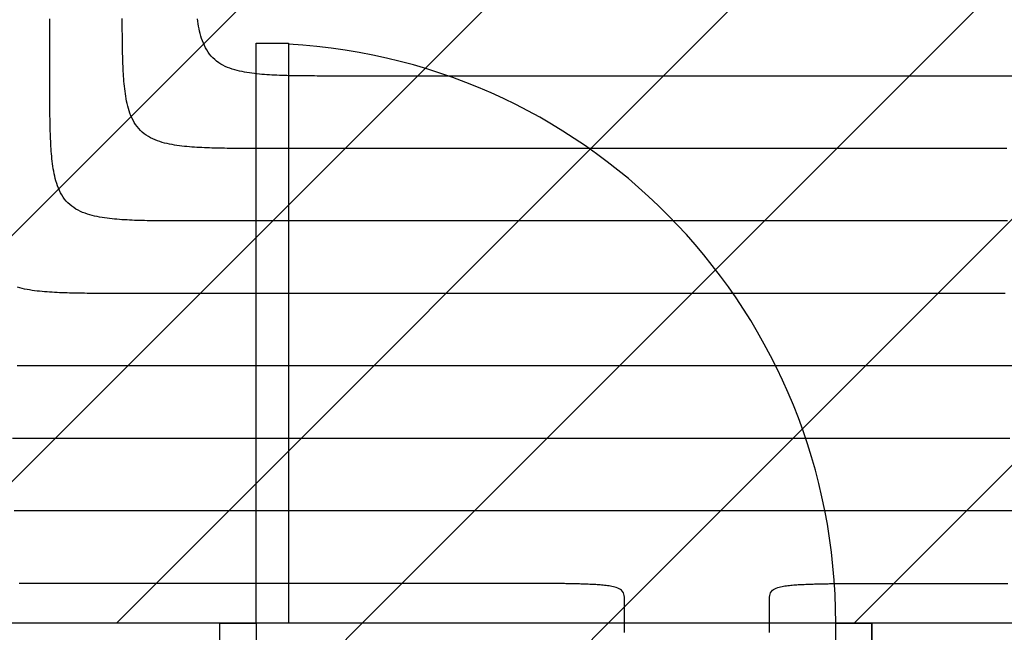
# Model space of a CAD drawing. Extents: x 997 to 109698, y 921 to 94021.
# Tile 300 of 656: x 8176 to 9535, y 39768 to 40614. Entities that reach past the tile are written whole.
import ezdxf

# ---------------------------------------------------------------- set-up
doc = ezdxf.new("R2010")
doc.units = 0
doc.header["$MEASUREMENT"] = 0
for name, color, linetype in [('12', 7, 'CONTINUOUS'), ('28', 7, 'CONTINUOUS'), ('40', 7, 'CONTINUOUS')]:
    doc.layers.add(name, color=color, linetype=linetype)

msp = doc.modelspace()

# ---------------------------------------------------------------- linework, layer by layer
at = {"layer": '12', "color": 5}
for points in [[(8217.843859, 40535.81834), (8217.843859, 40542.402956), (8217.84386, 40548.987571), (8217.843859, 40555.572188), (8217.84386, 40562.156803), (8217.843859, 40568.741417), (8217.84386, 40575.326033), (8217.843859, 40581.910648), (8217.843859, 40588.495265), (8217.84386, 40595.07988), (8217.84386, 40601.664494), (8217.843859, 40608.24911), (8217.843859, 40614.833725)], [(8617.843859, 40535.81834), (8614.381563, 40535.818219), (8610.919264, 40535.81811), (8607.456964, 40535.818395), (8603.994664, 40535.819453), (8600.532365, 40535.821669), (8597.070069, 40535.825419), (8593.607777, 40535.831088), (8590.145488, 40535.839058), (8586.683207, 40535.849707), (8583.220933, 40535.863418), (8579.758667, 40535.880572), (8576.296411, 40535.901551), (8572.834166, 40535.926735), (8569.371933, 40535.956506), (8565.909715, 40535.991275), (8562.447539, 40536.031855), (8558.985448, 40536.079335), (8555.523484, 40536.134816), (8552.061693, 40536.199393), (8548.600115, 40536.274164), (8545.138796, 40536.360229), (8541.677778, 40536.458686), (8538.217104, 40536.57063), (8534.756819, 40536.69716), (8531.296965, 40536.839373), (8527.837585, 40536.99837), (8524.378774, 40537.175468), (8520.920923, 40537.373316), (8517.464536, 40537.595049), (8514.010113, 40537.843799), (8510.558159, 40538.122705), (8507.109176, 40538.434902), (8503.663666, 40538.783523), (8500.222131, 40539.171705), (8496.785075, 40539.602584), (8493.35303, 40540.07936), (8489.927661, 40540.607563), (8486.512036, 40541.195625), (8483.109312, 40541.85216), (8479.722647, 40542.585786), (8476.355198, 40543.405114), (8473.010123, 40544.318764), (8469.69058, 40545.335348), (8466.401199, 40546.46389), (8463.154412, 40547.715595), (8459.965222, 40549.102372), (8456.848631, 40550.636139), (8453.819642, 40552.328812), (8450.893259, 40554.192307), (8448.084198, 40556.23659), (8445.405004, 40558.456894), (8442.867227, 40560.841708), (8440.482413, 40563.379485), (8438.262109, 40566.058679), (8436.217826, 40568.86774), (8434.354332, 40571.794123), (8432.661659, 40574.823112), (8431.127891, 40577.939703), (8429.741113, 40581.128893), (8428.48941, 40584.37568), (8427.360866, 40587.665061), (8426.344282, 40590.984605), (8425.430633, 40594.329679), (8424.611304, 40597.697129), (8423.877679, 40601.083793), (8423.221143, 40604.486517), (8422.633082, 40607.902142), (8422.104879, 40611.327511), (8421.628103, 40614.759556)], [(8417.843859, 40335.818341), (8414.381563, 40335.818219), (8410.919264, 40335.818111), (8407.456964, 40335.818395), (8403.994664, 40335.819453), (8400.532365, 40335.821668), (8397.070069, 40335.82542), (8393.607776, 40335.831088), (8390.145489, 40335.839059), (8386.683207, 40335.849707), (8383.220933, 40335.863418), (8379.758667, 40335.880573), (8376.296411, 40335.901551), (8372.834166, 40335.926736), (8369.371933, 40335.956506), (8365.909715, 40335.991276), (8362.447539, 40336.031854), (8358.985448, 40336.079336), (8355.523485, 40336.134814), (8352.061693, 40336.199393), (8348.600115, 40336.274165), (8345.138796, 40336.360229), (8341.677778, 40336.458685), (8338.217104, 40336.570629), (8334.756819, 40336.697161), (8331.296965, 40336.839374), (8327.837585, 40336.99837), (8324.378774, 40337.175468), (8320.920923, 40337.373317), (8317.464536, 40337.595048), (8314.010114, 40337.8438), (8310.558159, 40338.122705), (8307.109176, 40338.434902), (8303.663666, 40338.783524), (8300.222131, 40339.171706), (8296.785075, 40339.602584), (8293.353031, 40340.079362), (8289.927661, 40340.607564), (8286.512036, 40341.195625), (8283.109312, 40341.85216), (8279.722647, 40342.585786), (8276.355198, 40343.405114), (8273.010124, 40344.318765), (8269.69058, 40345.335347), (8266.401199, 40346.463891), (8263.154412, 40347.715595), (8259.965222, 40349.102373), (8256.848631, 40350.63614), (8253.819643, 40352.328813), (8250.89326, 40354.192307), (8248.084199, 40356.236591), (8245.405004, 40358.456895), (8242.867227, 40360.841708), (8240.482413, 40363.379485), (8238.262109, 40366.05868), (8236.217826, 40368.867741), (8234.354332, 40371.794124), (8232.661659, 40374.823113), (8231.127891, 40377.939703), (8229.741113, 40381.128894), (8228.48941, 40384.37568), (8227.360866, 40387.665062), (8226.344283, 40390.984606), (8225.430634, 40394.32968), (8224.611304, 40397.69713), (8223.877679, 40401.083793), (8223.221143, 40404.486517), (8222.633082, 40407.902143), (8222.104879, 40411.327512), (8221.628103, 40414.759557), (8221.197224, 40418.196613), (8220.809042, 40421.638147), (8220.46042, 40425.083657), (8220.148224, 40428.53264), (8219.869318, 40431.984595), (8219.620567, 40435.439016), (8219.398835, 40438.895405), (8219.200987, 40442.353255), (8219.023888, 40445.812067), (8218.864893, 40449.271447), (8218.722678, 40452.7313), (8218.596148, 40456.191585), (8218.484204, 40459.652259), (8218.385748, 40463.113277), (8218.299683, 40466.574596), (8218.224911, 40470.036174), (8218.160334, 40473.497967), (8218.104854, 40476.95993), (8218.057373, 40480.42202), (8218.016794, 40483.884197), (8217.982025, 40487.346414), (8217.952254, 40490.808647), (8217.92707, 40494.270892), (8217.906091, 40497.733149), (8217.888937, 40501.195414), (8217.875226, 40504.657689), (8217.864576, 40508.119971), (8217.856608, 40511.582257), (8217.850938, 40515.04455), (8217.847187, 40518.506848), (8217.844972, 40521.969145), (8217.843914, 40525.431446), (8217.843629, 40528.893746), (8217.843739, 40532.356045), (8217.843859, 40535.81834)], [(9548.490014, 40535.81834), (9533.948667, 40535.81834), (9519.407321, 40535.81834), (9504.865975, 40535.81834), (9490.324629, 40535.81834), (9475.783283, 40535.81834), (9461.241937, 40535.81834), (9446.70059, 40535.81834), (9432.159244, 40535.81834), (9417.617898, 40535.81834), (9403.076552, 40535.81834), (9388.535206, 40535.81834), (9373.99386, 40535.81834), (9359.452514, 40535.81834), (9344.911168, 40535.81834), (9330.369821, 40535.81834), (9315.828475, 40535.81834), (9301.287129, 40535.81834), (9286.745783, 40535.81834), (9272.204437, 40535.81834), (9257.66309, 40535.81834), (9243.121744, 40535.81834), (9228.580398, 40535.81834), (9214.039052, 40535.81834), (9199.497706, 40535.81834), (9184.956359, 40535.81834), (9170.415013, 40535.81834), (9155.873667, 40535.81834), (9141.332321, 40535.81834), (9126.790975, 40535.81834), (9112.249629, 40535.81834), (9097.708283, 40535.81834), (9083.166936, 40535.81834), (9068.62559, 40535.81834), (9054.084244, 40535.81834), (9039.542898, 40535.81834), (9025.001552, 40535.81834), (9010.460205, 40535.81834), (8995.918859, 40535.81834), (8981.377513, 40535.81834), (8966.836167, 40535.81834), (8952.294821, 40535.81834), (8937.753475, 40535.81834), (8923.212129, 40535.81834), (8908.670783, 40535.81834), (8894.129436, 40535.81834), (8879.58809, 40535.81834), (8865.046744, 40535.81834), (8850.505398, 40535.81834), (8835.964052, 40535.81834), (8821.422706, 40535.81834), (8806.88136, 40535.81834), (8792.340013, 40535.81834), (8777.798667, 40535.81834), (8763.257321, 40535.81834), (8748.715975, 40535.81834), (8734.174629, 40535.81834), (8719.633283, 40535.81834), (8705.091936, 40535.818341), (8690.55059, 40535.81834), (8676.009244, 40535.81834), (8661.467898, 40535.81834), (8646.926552, 40535.818341), (8632.385205, 40535.81834), (8617.843859, 40535.81834)], [(9539.48136, 40335.818341), (9521.09386, 40335.818341), (9502.70636, 40335.818341), (9484.31886, 40335.818341), (9465.93136, 40335.818341), (9447.54386, 40335.818341), (9429.15636, 40335.818341), (9410.76886, 40335.818341), (9392.38136, 40335.818341), (9373.99386, 40335.818341), (9355.60636, 40335.818341), (9337.21886, 40335.818341), (9318.83136, 40335.818341), (9300.44386, 40335.818341), (9282.05636, 40335.818341), (9263.66886, 40335.818341), (9245.28136, 40335.818341), (9226.89386, 40335.818341), (9208.50636, 40335.818341), (9190.11886, 40335.818341), (9171.73136, 40335.818341), (9153.34386, 40335.818341), (9134.95636, 40335.818341), (9116.56886, 40335.818341), (9098.18136, 40335.818341), (9079.79386, 40335.818341), (9061.40636, 40335.818341), (9043.01886, 40335.818341), (9024.63136, 40335.818341), (9006.24386, 40335.818341), (8987.85636, 40335.818341), (8969.46886, 40335.818341), (8951.08136, 40335.818341), (8932.69386, 40335.818341), (8914.30636, 40335.818341), (8895.91886, 40335.818341), (8877.53136, 40335.818341), (8859.143859, 40335.818341), (8840.75636, 40335.818341), (8822.36886, 40335.818341), (8803.98136, 40335.818341), (8785.59386, 40335.818341), (8767.206359, 40335.818341), (8748.81886, 40335.818341), (8730.43136, 40335.818341), (8712.04386, 40335.818341), (8693.65636, 40335.818341), (8675.26886, 40335.818341), (8656.88136, 40335.818341), (8638.49386, 40335.818341), (8620.106359, 40335.818341), (8601.718859, 40335.818341), (8583.33136, 40335.818341), (8564.94386, 40335.818341), (8546.556359, 40335.818341), (8528.168859, 40335.818341), (8509.781359, 40335.818341), (8491.393859, 40335.818341), (8473.006359, 40335.818341), (8454.61886, 40335.818341), (8436.231359, 40335.818341), (8417.843859, 40335.818341)], [(8217.84386, 40135.818342), (8214.381563, 40135.81822), (8210.919265, 40135.818111), (8207.456964, 40135.818396), (8203.994664, 40135.819454), (8200.532366, 40135.821668), (8197.070069, 40135.825421), (8193.607777, 40135.831089), (8190.145489, 40135.839059), (8186.683207, 40135.849708), (8183.220933, 40135.863419), (8179.758667, 40135.880573), (8176.296411, 40135.901552), (8172.834166, 40135.926737)], [(9551.863091, 40135.818342), (9529.629437, 40135.818342), (9507.395783, 40135.818342), (9485.162129, 40135.818342), (9462.928475, 40135.818342), (9440.694822, 40135.818342), (9418.461168, 40135.818342), (9396.227514, 40135.818342), (9373.99386, 40135.818342), (9351.760206, 40135.818342), (9329.526552, 40135.818342), (9307.292898, 40135.818342), (9285.059245, 40135.818342), (9262.825591, 40135.818342), (9240.591937, 40135.818342), (9218.358283, 40135.818342), (9196.124629, 40135.818342), (9173.890975, 40135.818342), (9151.657322, 40135.818342), (9129.423667, 40135.818342), (9107.190014, 40135.818342), (9084.95636, 40135.818342), (9062.722706, 40135.818342), (9040.489052, 40135.818342), (9018.255398, 40135.818342), (8996.021745, 40135.818342), (8973.788091, 40135.818342), (8951.554437, 40135.818342), (8929.320783, 40135.818342), (8907.087129, 40135.818342), (8884.853475, 40135.818342), (8862.619821, 40135.818342), (8840.386168, 40135.818342), (8818.152514, 40135.818342), (8795.91886, 40135.818342), (8773.685206, 40135.818342), (8751.451552, 40135.818342), (8729.217898, 40135.818342), (8706.984245, 40135.818342), (8684.750591, 40135.818342), (8662.516937, 40135.818342), (8640.283283, 40135.818342), (8618.049629, 40135.818342), (8595.815975, 40135.818342), (8573.582321, 40135.818342), (8551.348668, 40135.818342), (8529.115014, 40135.818342), (8506.88136, 40135.818342), (8484.647706, 40135.818342), (8462.414052, 40135.818342), (8440.180398, 40135.818342), (8417.946745, 40135.818342), (8395.713091, 40135.818342), (8373.479437, 40135.818342), (8351.245783, 40135.818342), (8329.012129, 40135.818342), (8306.778475, 40135.818342), (8284.544821, 40135.818342), (8262.311167, 40135.818342), (8240.077514, 40135.818342), (8217.84386, 40135.818342)], [(9550.058283, 39935.818342), (9524.940014, 39935.818342), (9499.821745, 39935.818342), (9474.703476, 39935.818342), (9449.585206, 39935.818342), (9424.466937, 39935.818342), (9399.348668, 39935.818342), (9374.230399, 39935.818342), (9349.112129, 39935.818342), (9323.99386, 39935.818342), (9298.875591, 39935.818342), (9273.757322, 39935.818342), (9248.639052, 39935.818342), (9223.520783, 39935.818342), (9198.402514, 39935.818342), (9173.284245, 39935.818342), (9148.165976, 39935.818342), (9123.047706, 39935.818342), (9097.929437, 39935.818342), (9072.811168, 39935.818342), (9047.692899, 39935.818342), (9022.574629, 39935.818342), (8997.45636, 39935.818342), (8972.338091, 39935.818342), (8947.219822, 39935.818342), (8922.101553, 39935.818342), (8896.983283, 39935.818342), (8871.865014, 39935.818342), (8846.746745, 39935.818342), (8821.628476, 39935.818342), (8796.510206, 39935.818342), (8771.391937, 39935.818342), (8746.273668, 39935.818342), (8721.155399, 39935.818342), (8696.037129, 39935.818342), (8670.91886, 39935.818342), (8645.800591, 39935.818342), (8620.682322, 39935.818342), (8595.564052, 39935.818342), (8570.445783, 39935.818342), (8545.327514, 39935.818342), (8520.209245, 39935.818342), (8495.090976, 39935.818342), (8469.972706, 39935.818342), (8444.854437, 39935.818342), (8419.736168, 39935.818342), (8394.617899, 39935.818342), (8369.499629, 39935.818342), (8344.38136, 39935.818342), (8319.263091, 39935.818342), (8294.144822, 39935.818342), (8269.026552, 39935.818342), (8243.908283, 39935.818342), (8218.790014, 39935.818342), (8193.671745, 39935.818342), (8168.553476, 39935.818342)], [(9211.10386, 39810.818342), (9211.106573, 39812.870939), (9211.141704, 39814.923103), (9211.249745, 39816.978965), (9211.480741, 39819.033743), (9211.92624, 39821.043903), (9212.686757, 39822.955176), (9213.792333, 39824.7065), (9215.19106, 39826.228919), (9216.824584, 39827.475179), (9218.627602, 39828.481525), (9220.533173, 39829.30387), (9222.48199, 39829.993459), (9224.455652, 39830.576514), (9226.449394, 39831.07091), (9228.45846, 39831.494519), (9230.478114, 39831.865154), (9232.504915, 39832.195804), (9234.537668, 39832.491125), (9236.575403, 39832.754934), (9238.61715, 39832.991055), (9240.661939, 39833.20331), (9242.7088, 39833.395521), (9244.756791, 39833.571415), (9246.805464, 39833.733216), (9248.854757, 39833.881937), (9250.904624, 39834.018559), (9252.955017, 39834.144064), (9255.005888, 39834.259431), (9257.057188, 39834.365641), (9259.108871, 39834.463676), (9261.160887, 39834.554514), (9263.213191, 39834.639136), (9265.265742, 39834.718283), (9267.31852, 39834.792268), (9269.371506, 39834.861365), (9271.424679, 39834.925846), (9273.478022, 39834.985978), (9275.531513, 39835.042035), (9277.585134, 39835.094288), (9279.638866, 39835.143009), (9281.692688, 39835.188465), (9283.746582, 39835.230931), (9285.800528, 39835.270677), (9287.854507, 39835.307973), (9289.908501, 39835.343069), (9291.962507, 39835.376089), (9294.016523, 39835.407119), (9296.07055, 39835.436246), (9298.124588, 39835.463554), (9300.178636, 39835.489132), (9302.232693, 39835.513063), (9304.286761, 39835.535432), (9306.340837, 39835.556329), (9308.394923, 39835.575836), (9310.449017, 39835.594041), (9312.50312, 39835.611028), (9314.557231, 39835.626886), (9316.61135, 39835.641698), (9318.665477, 39835.655553), (9320.719611, 39835.668532), (9322.773753, 39835.680714), (9324.827901, 39835.692137), (9326.882055, 39835.702826), (9328.936216, 39835.712811), (9330.990382, 39835.72212), (9333.044553, 39835.730785), (9335.098728, 39835.738828), (9337.152908, 39835.746283), (9339.207092, 39835.753176), (9341.261279, 39835.759536), (9343.31547, 39835.765393), (9345.369662, 39835.770773), (9347.423857, 39835.775704), (9349.478054, 39835.780218), (9351.532253, 39835.784341), (9353.586451, 39835.7881), (9355.640651, 39835.791528), (9357.694851, 39835.79465), (9359.74905, 39835.797495), (9361.803249, 39835.800092), (9363.857447, 39835.802463), (9365.911644, 39835.804621), (9367.96584, 39835.806577), (9370.020034, 39835.808338), (9372.074229, 39835.809916), (9374.128422, 39835.81132), (9376.182615, 39835.812561), (9378.236807, 39835.813649), (9380.290999, 39835.814592), (9382.345191, 39835.815402), (9384.399382, 39835.81609), (9386.453572, 39835.816663), (9388.507763, 39835.817134), (9390.561953, 39835.81751), (9392.616143, 39835.817802), (9394.670333, 39835.818022), (9396.724523, 39835.818179), (9398.778714, 39835.818283), (9400.832904, 39835.818342), (9402.887095, 39835.818369), (9404.941286, 39835.818372), (9406.995477, 39835.818361), (9409.049668, 39835.818348), (9411.10386, 39835.818341)], [(9411.10386, 39835.818341), (9422.825399, 39835.818341), (9434.546937, 39835.818341), (9446.268476, 39835.818341), (9457.990014, 39835.818342), (9469.711553, 39835.818341), (9481.433091, 39835.818341), (9493.15463, 39835.818342), (9504.876168, 39835.818341), (9516.597707, 39835.818341), (9528.319245, 39835.818341), (9540.040784, 39835.818341)], [(9211.10386, 39785.818341), (9211.10386, 39786.058726), (9211.10386, 39786.299112), (9211.10386, 39786.539495), (9211.10386, 39786.779881), (9211.10386, 39787.020264), (9211.10386, 39787.260649), (9211.10386, 39787.501035), (9211.10386, 39787.741418), (9211.10386, 39787.981804), (9211.10386, 39788.222187), (9211.10386, 39788.462573), (9211.10386, 39788.702958), (9211.10386, 39788.943341), (9211.10386, 39789.183727), (9211.10386, 39789.42411), (9211.10386, 39789.664496), (9211.10386, 39789.904881), (9211.10386, 39790.145264), (9211.10386, 39790.38565), (9211.10386, 39790.626034), (9211.10386, 39790.866419), (9211.10386, 39791.106803), (9211.10386, 39791.347187), (9211.10386, 39791.587573), (9211.10386, 39791.827957), (9211.10386, 39792.068342), (9211.10386, 39792.308726), (9211.10386, 39792.54911), (9211.10386, 39792.789496), (9211.10386, 39793.02988), (9211.10386, 39793.270265), (9211.10386, 39793.510649), (9211.10386, 39793.751033), (9211.10386, 39793.991419), (9211.10386, 39794.231803), (9211.10386, 39794.472188), (9211.10386, 39794.712572), (9211.10386, 39794.952957), (9211.10386, 39795.193342), (9211.10386, 39795.433725), (9211.10386, 39795.674111), (9211.10386, 39795.914495), (9211.10386, 39796.15488), (9211.10386, 39796.395265), (9211.10386, 39796.635649), (9211.10386, 39796.876034), (9211.10386, 39797.116418), (9211.10386, 39797.356803), (9211.10386, 39797.597188), (9211.10386, 39797.837572), (9211.10386, 39798.077957), (9211.10386, 39798.318341), (9211.10386, 39798.558726), (9211.10386, 39798.799112), (9211.10386, 39799.039495), (9211.10386, 39799.27988), (9211.10386, 39799.520264), (9211.10386, 39799.760649), (9211.10386, 39800.001035), (9211.10386, 39800.241418), (9211.10386, 39800.481803), (9211.10386, 39800.722187), (9211.10386, 39800.962572), (9211.10386, 39801.202958), (9211.10386, 39801.443341), (9211.10386, 39801.683726), (9211.10386, 39801.924112), (9211.10386, 39802.164495), (9211.10386, 39802.404881), (9211.10386, 39802.645264), (9211.10386, 39802.885649), (9211.10386, 39803.126033), (9211.10386, 39803.366418), (9211.10386, 39803.606804), (9211.10386, 39803.847187), (9211.10386, 39804.087573), (9211.10386, 39804.327958), (9211.10386, 39804.568341), (9211.10386, 39804.808727), (9211.10386, 39805.049111), (9211.10386, 39805.289496), (9211.10386, 39805.529881), (9211.10386, 39805.770264), (9211.10386, 39806.01065), (9211.10386, 39806.251034), (9211.10386, 39806.491419), (9211.10386, 39806.731803), (9211.10386, 39806.972187), (9211.10386, 39807.212573), (9211.10386, 39807.452957), (9211.10386, 39807.693342), (9211.10386, 39807.933726), (9211.10386, 39808.174111), (9211.10386, 39808.414496), (9211.10386, 39808.65488), (9211.10386, 39808.895265), (9211.10386, 39809.135649), (9211.10386, 39809.376034), (9211.10386, 39809.616419), (9211.10386, 39809.856803), (9211.10386, 39810.097188), (9211.10386, 39810.337572), (9211.10386, 39810.577957), (9211.10386, 39810.818342)], [(9211.10386, 39767.857956), (9211.10386, 39768.4994), (9211.10386, 39769.140841), (9211.10386, 39769.782283), (9211.10386, 39770.423726), (9211.10386, 39771.065169), (9211.10386, 39771.70661), (9211.10386, 39772.348054), (9211.10386, 39772.989495), (9211.10386, 39773.630938), (9211.10386, 39774.272379), (9211.10386, 39774.913823), (9211.10386, 39775.555264), (9211.10386, 39776.196707), (9211.10386, 39776.838149), (9211.10386, 39777.479592), (9211.10386, 39778.121033), (9211.10386, 39778.762477), (9211.10386, 39779.403918), (9211.10386, 39780.045361), (9211.10386, 39780.686803), (9211.10386, 39781.328246), (9211.10386, 39781.969687), (9211.10386, 39782.61113), (9211.10386, 39783.252572), (9211.10386, 39783.894015), (9211.10386, 39784.535457), (9211.10386, 39785.1769), (9211.10386, 39785.818341)]]:
    msp.add_lwpolyline(points, dxfattribs=at)
at = {"layer": '12', "color": 6}
for points in [[(8517.843859, 40435.81834), (8514.381563, 40435.81822), (8510.919264, 40435.81811), (8507.456964, 40435.818394), (8503.994664, 40435.819454), (8500.532365, 40435.821668), (8497.070069, 40435.825419), (8493.607776, 40435.831089), (8490.145489, 40435.839057), (8486.683207, 40435.849708), (8483.220933, 40435.863419), (8479.758667, 40435.880573), (8476.296411, 40435.901552), (8472.834166, 40435.926735), (8469.371933, 40435.956507), (8465.909715, 40435.991275), (8462.447539, 40436.031854), (8458.985448, 40436.079335), (8455.523485, 40436.134815), (8452.061693, 40436.199392), (8448.600115, 40436.274164), (8445.138796, 40436.36023), (8441.677778, 40436.458685), (8438.217104, 40436.570629), (8434.756819, 40436.697159), (8431.296965, 40436.839374), (8427.837585, 40436.998369), (8424.378774, 40437.175469), (8420.920923, 40437.373316), (8417.464536, 40437.595048), (8414.010114, 40437.843799), (8410.558159, 40438.122706), (8407.109176, 40438.434901), (8403.663666, 40438.783523), (8400.222131, 40439.171707), (8396.785075, 40439.602584), (8393.353031, 40440.079361), (8389.927662, 40440.607563), (8386.512036, 40441.195624), (8383.109312, 40441.852161), (8379.722647, 40442.585785), (8376.355198, 40443.405114), (8373.010124, 40444.318763), (8369.69058, 40445.335347), (8366.401199, 40446.463892), (8363.154413, 40447.715594), (8359.965222, 40449.102372), (8356.848631, 40450.636141), (8353.819643, 40452.328813), (8350.89326, 40454.192308), (8348.084199, 40456.23659), (8345.405004, 40458.456894), (8342.867227, 40460.841707), (8340.482413, 40463.379486), (8338.262109, 40466.058681), (8336.217826, 40468.867742), (8334.354332, 40471.794124), (8332.661659, 40474.823112), (8331.127891, 40477.939704), (8329.741113, 40481.128894), (8328.48941, 40484.375681), (8327.360866, 40487.665061), (8326.344282, 40490.984604), (8325.430634, 40494.32968), (8324.611304, 40497.697128), (8323.877679, 40501.083793), (8323.221143, 40504.486518), (8322.633082, 40507.902142), (8322.104879, 40511.327511), (8321.628103, 40514.759556), (8321.197224, 40518.196612), (8320.809042, 40521.638148), (8320.46042, 40525.083657), (8320.148224, 40528.532641), (8319.869318, 40531.984594), (8319.620567, 40535.439017), (8319.398835, 40538.895404), (8319.200987, 40542.353255), (8319.023888, 40545.812066), (8318.864893, 40549.271446), (8318.722678, 40552.7313), (8318.596148, 40556.191585), (8318.484204, 40559.65226), (8318.385748, 40563.113278), (8318.299683, 40566.574597), (8318.224911, 40570.036174), (8318.160334, 40573.497966), (8318.104853, 40576.959929), (8318.057373, 40580.422021), (8318.016794, 40583.884196), (8317.982025, 40587.346415), (8317.952254, 40590.808647), (8317.92707, 40594.270892), (8317.906091, 40597.733148), (8317.888937, 40601.195415), (8317.875226, 40604.657688), (8317.864576, 40608.119969), (8317.856607, 40611.582258), (8317.850938, 40615.044551)], [(9538.638091, 40435.818342), (9522.173668, 40435.81834), (9505.709244, 40435.818342), (9489.244822, 40435.818342), (9472.780398, 40435.818342), (9456.315975, 40435.818342), (9439.851552, 40435.818342), (9423.387129, 40435.81834), (9406.922706, 40435.818342), (9390.458283, 40435.81834), (9373.99386, 40435.81834), (9357.529437, 40435.81834), (9341.065014, 40435.81834), (9324.600591, 40435.81834), (9308.136167, 40435.81834), (9291.671744, 40435.81834), (9275.207321, 40435.81834), (9258.742898, 40435.81834), (9242.278475, 40435.81834), (9225.814052, 40435.81834), (9209.349629, 40435.81834), (9192.885206, 40435.81834), (9176.420783, 40435.81834), (9159.95636, 40435.81834), (9143.491937, 40435.81834), (9127.027514, 40435.81834), (9110.56309, 40435.81834), (9094.098667, 40435.81834), (9077.634244, 40435.81834), (9061.169821, 40435.81834), (9044.705398, 40435.81834), (9028.240975, 40435.81834), (9011.776552, 40435.81834), (8995.312129, 40435.818342), (8978.847706, 40435.81834), (8962.383283, 40435.81834), (8945.91886, 40435.81834), (8929.454437, 40435.81834), (8912.990014, 40435.81834), (8896.52559, 40435.81834), (8880.061167, 40435.81834), (8863.596744, 40435.81834), (8847.132321, 40435.81834), (8830.667898, 40435.81834), (8814.203475, 40435.81834), (8797.739052, 40435.81834), (8781.274629, 40435.81834), (8764.810205, 40435.81834), (8748.345783, 40435.81834), (8731.881359, 40435.81834), (8715.416936, 40435.81834), (8698.952513, 40435.81834), (8682.48809, 40435.81834), (8666.023667, 40435.81834), (8649.559244, 40435.81834), (8633.094821, 40435.81834), (8616.630398, 40435.81834), (8600.165975, 40435.81834), (8583.701552, 40435.81834), (8567.237129, 40435.81834), (8550.772706, 40435.81834), (8534.308282, 40435.81834), (8517.843859, 40435.81834)], [(8317.84386, 40235.818341), (8314.381563, 40235.818221), (8310.919264, 40235.818112), (8307.456964, 40235.818395), (8303.994664, 40235.819455), (8300.532366, 40235.821669), (8297.070069, 40235.825419), (8293.607777, 40235.83109), (8290.145489, 40235.839058), (8286.683207, 40235.849707), (8283.220933, 40235.863419), (8279.758667, 40235.880574), (8276.296411, 40235.901552), (8272.834166, 40235.926735), (8269.371933, 40235.956507), (8265.909716, 40235.991277), (8262.44754, 40236.031855), (8258.985448, 40236.079335), (8255.523485, 40236.134816), (8252.061693, 40236.199392), (8248.600115, 40236.274164), (8245.138796, 40236.36023), (8241.677778, 40236.458685), (8238.217104, 40236.57063), (8234.756819, 40236.69716), (8231.296965, 40236.839375), (8227.837585, 40236.99837), (8224.378774, 40237.175468), (8220.920923, 40237.373316), (8217.464536, 40237.595049), (8214.010114, 40237.843799), (8210.55816, 40238.122705), (8207.109176, 40238.434901), (8203.663666, 40238.783523), (8200.222131, 40239.171706), (8196.785075, 40239.602584), (8193.353031, 40240.079361), (8189.927662, 40240.607563), (8186.512037, 40241.195624), (8183.109313, 40241.852161), (8179.722647, 40242.585785), (8176.355199, 40243.405116), (8173.010124, 40244.318764)], [(9536.478475, 40235.818341), (9516.167898, 40235.818341), (9495.857322, 40235.818341), (9475.546744, 40235.818341), (9455.236168, 40235.818341), (9434.925591, 40235.818341), (9414.615014, 40235.818341), (9394.304437, 40235.818341), (9373.99386, 40235.818341), (9353.683283, 40235.818341), (9333.372706, 40235.818341), (9313.062129, 40235.818341), (9292.751552, 40235.818341), (9272.440975, 40235.818341), (9252.130398, 40235.818341), (9231.819821, 40235.818341), (9211.509244, 40235.818341), (9191.198668, 40235.818341), (9170.888091, 40235.818341), (9150.577514, 40235.818341), (9130.266937, 40235.818341), (9109.95636, 40235.818341), (9089.645783, 40235.818341), (9069.335206, 40235.818341), (9049.024629, 40235.818341), (9028.714052, 40235.818341), (9008.403475, 40235.818341), (8988.092898, 40235.818341), (8967.782321, 40235.818341), (8947.471744, 40235.818341), (8927.161167, 40235.818341), (8906.850591, 40235.818341), (8886.540014, 40235.818341), (8866.229437, 40235.818341), (8845.91886, 40235.818341), (8825.608283, 40235.818341), (8805.297706, 40235.818341), (8784.987129, 40235.818341), (8764.676552, 40235.818341), (8744.365975, 40235.818341), (8724.055398, 40235.818341), (8703.744821, 40235.818341), (8683.434245, 40235.818341), (8663.123667, 40235.818341), (8642.81309, 40235.818341), (8622.502513, 40235.818341), (8602.191937, 40235.818341), (8581.88136, 40235.818341), (8561.570783, 40235.818341), (8541.260206, 40235.818341), (8520.949629, 40235.818341), (8500.639052, 40235.818341), (8480.328475, 40235.818341), (8460.017898, 40235.818341), (8439.707321, 40235.818341), (8419.396744, 40235.818341), (8399.086168, 40235.818341), (8378.77559, 40235.818341), (8358.465013, 40235.818341), (8338.154437, 40235.818341), (8317.84386, 40235.818341)], [(9543.090976, 40035.818341), (9518.934245, 40035.818341), (9494.777514, 40035.818341), (9470.620783, 40035.818341), (9446.464053, 40035.818341), (9422.307322, 40035.818341), (9398.150591, 40035.818341), (9373.99386, 40035.818342), (9349.837129, 40035.818341), (9325.680399, 40035.818341), (9301.523668, 40035.818341), (9277.366937, 40035.818341), (9253.210206, 40035.818341), (9229.053476, 40035.818342), (9204.896745, 40035.818342), (9180.740014, 40035.818342), (9156.583283, 40035.818342), (9132.426553, 40035.818342), (9108.269822, 40035.818341), (9084.113091, 40035.818341), (9059.95636, 40035.818341), (9035.799629, 40035.818342), (9011.642899, 40035.818342), (8987.486168, 40035.818341), (8963.329437, 40035.818341), (8939.172706, 40035.818342), (8915.015976, 40035.818341), (8890.859245, 40035.818342), (8866.702514, 40035.818342), (8842.545783, 40035.818341), (8818.389053, 40035.818341), (8794.232322, 40035.818341), (8770.075591, 40035.818342), (8745.91886, 40035.818341), (8721.762129, 40035.818341), (8697.605399, 40035.818341), (8673.448668, 40035.818341), (8649.291937, 40035.818341), (8625.135206, 40035.818341), (8600.978476, 40035.818341), (8576.821745, 40035.818341), (8552.665014, 40035.818341), (8528.508283, 40035.818341), (8504.351553, 40035.818342), (8480.194822, 40035.818342), (8456.038091, 40035.818342), (8431.88136, 40035.818342), (8407.724629, 40035.818341), (8383.567899, 40035.818341), (8359.411168, 40035.818341), (8335.254437, 40035.818342), (8311.097706, 40035.818342), (8286.940976, 40035.818342), (8262.784245, 40035.818341), (8238.627514, 40035.818341), (8214.470783, 40035.818341), (8190.314053, 40035.818341), (8166.157322, 40035.818341)], [(8811.10386, 39835.818341), (8802.514822, 39835.818341), (8793.925784, 39835.818342), (8785.336745, 39835.818341), (8776.747707, 39835.818341), (8768.158668, 39835.818342), (8759.56963, 39835.818341), (8750.980591, 39835.818341), (8742.391553, 39835.818341), (8733.802514, 39835.818341), (8725.213476, 39835.818341), (8716.624437, 39835.818341), (8708.035399, 39835.818341), (8699.44636, 39835.818341), (8690.857322, 39835.818341), (8682.268284, 39835.818342), (8673.679245, 39835.818341), (8665.090207, 39835.818342), (8656.501168, 39835.818341), (8647.91213, 39835.818341), (8639.323091, 39835.818341), (8630.734053, 39835.818342), (8622.145015, 39835.818341), (8613.555976, 39835.818342), (8604.966937, 39835.818342), (8596.377899, 39835.818341), (8587.78886, 39835.818342), (8579.199822, 39835.818341), (8570.610783, 39835.818341), (8562.021745, 39835.818341), (8553.432707, 39835.818341), (8544.843668, 39835.818341), (8536.25463, 39835.818341), (8527.665591, 39835.818341), (8519.076553, 39835.818341), (8510.487514, 39835.818341), (8501.898476, 39835.818341), (8493.309437, 39835.818341), (8484.720399, 39835.818341), (8476.13136, 39835.818341), (8467.542322, 39835.818341), (8458.953283, 39835.818341), (8450.364245, 39835.818341), (8441.775207, 39835.818341), (8433.186168, 39835.818341), (8424.59713, 39835.818341), (8416.008091, 39835.818341), (8407.419053, 39835.818341), (8398.830014, 39835.818341), (8390.240976, 39835.818341), (8381.651937, 39835.818341), (8373.062899, 39835.818341), (8364.47386, 39835.818341), (8355.884822, 39835.818341), (8347.295783, 39835.818341), (8338.706745, 39835.818341), (8330.117707, 39835.818341), (8321.528668, 39835.818341), (8312.93963, 39835.818341), (8304.350591, 39835.818341), (8295.761553, 39835.818341), (8287.172514, 39835.818341), (8278.583476, 39835.818341), (8269.994437, 39835.818341), (8261.405399, 39835.818341), (8252.81636, 39835.818341), (8244.227322, 39835.818341), (8235.638283, 39835.818341), (8227.049245, 39835.818341), (8218.460207, 39835.818341), (8209.871168, 39835.818341), (8201.28213, 39835.818341), (8192.693091, 39835.818341), (8184.104053, 39835.818341), (8175.515014, 39835.818341)], [(9011.10386, 39810.818342), (9011.101148, 39812.870939), (9011.066016, 39814.923103), (9010.957975, 39816.978965), (9010.72698, 39819.033743), (9010.281481, 39821.043903), (9009.520963, 39822.955176), (9008.415388, 39824.7065), (9007.016661, 39826.228919), (9005.383137, 39827.47518), (9003.580119, 39828.481525), (9001.674548, 39829.30387), (8999.72573, 39829.993459), (8997.752069, 39830.576514), (8995.758327, 39831.07091), (8993.74926, 39831.494519), (8991.729607, 39831.865154), (8989.702806, 39832.195805), (8987.670053, 39832.491125), (8985.632318, 39832.754934), (8983.59057, 39832.991055), (8981.545781, 39833.20331), (8979.498921, 39833.395521), (8977.450929, 39833.571415), (8975.402257, 39833.733216), (8973.352964, 39833.881937), (8971.303096, 39834.018559), (8969.252704, 39834.144064), (8967.201833, 39834.25943), (8965.150533, 39834.365641), (8963.09885, 39834.463676), (8961.046833, 39834.554514), (8958.99453, 39834.639136), (8956.941979, 39834.718281), (8954.889201, 39834.792268), (8952.836215, 39834.861365), (8950.783041, 39834.925846), (8948.729699, 39834.985978), (8946.676208, 39835.042035), (8944.622586, 39835.094288), (8942.568855, 39835.143008), (8940.515032, 39835.188465), (8938.461138, 39835.230931), (8936.407192, 39835.270677), (8934.353214, 39835.307973), (8932.299219, 39835.343069), (8930.245214, 39835.376089), (8928.191197, 39835.407119), (8926.13717, 39835.436245), (8924.083133, 39835.463554), (8922.029085, 39835.489132), (8919.975027, 39835.513061), (8917.92096, 39835.535432), (8915.866884, 39835.556329), (8913.812798, 39835.575836), (8911.758704, 39835.594041), (8909.704601, 39835.611028), (8907.65049, 39835.626886), (8905.59637, 39835.641698), (8903.542244, 39835.655553), (8901.488109, 39835.668532), (8899.433968, 39835.680716), (8897.37982, 39835.692137), (8895.325665, 39835.702826), (8893.271505, 39835.712811), (8891.217339, 39835.72212), (8889.163168, 39835.730783), (8887.108992, 39835.738828), (8885.054812, 39835.746283), (8883.000629, 39835.753176), (8880.946441, 39835.759536), (8878.892251, 39835.765393), (8876.838058, 39835.770773), (8874.783863, 39835.775704), (8872.729666, 39835.780218), (8870.675468, 39835.784341), (8868.621269, 39835.7881), (8866.56707, 39835.791528), (8864.51287, 39835.79465), (8862.45867, 39835.797495), (8860.404472, 39835.800092), (8858.350274, 39835.802463), (8856.296077, 39835.804621), (8854.241881, 39835.806577), (8852.187686, 39835.808338), (8850.133492, 39835.809916), (8848.079299, 39835.81132), (8846.025106, 39835.812561), (8843.970913, 39835.813649), (8841.916721, 39835.814592), (8839.86253, 39835.815402), (8837.808339, 39835.81609), (8835.754148, 39835.816663), (8833.699958, 39835.817134), (8831.645768, 39835.81751), (8829.591577, 39835.817802), (8827.537387, 39835.818023), (8825.483197, 39835.818179), (8823.429007, 39835.818283), (8821.374817, 39835.818342), (8819.320626, 39835.818368), (8817.266435, 39835.818372), (8815.212244, 39835.818362), (8813.158053, 39835.818348), (8811.10386, 39835.818341)], [(9011.10386, 39785.818341), (9011.10386, 39786.058726), (9011.103861, 39786.299112), (9011.10386, 39786.539495), (9011.103861, 39786.779881), (9011.103861, 39787.020264), (9011.10386, 39787.260649), (9011.103861, 39787.501035), (9011.10386, 39787.741418), (9011.10386, 39787.981804), (9011.10386, 39788.222187), (9011.103861, 39788.462573), (9011.103861, 39788.702958), (9011.10386, 39788.943341), (9011.10386, 39789.183727), (9011.10386, 39789.42411), (9011.10386, 39789.664496), (9011.10386, 39789.904881), (9011.10386, 39790.145264), (9011.10386, 39790.38565), (9011.10386, 39790.626034), (9011.10386, 39790.866419), (9011.10386, 39791.106803), (9011.10386, 39791.347187), (9011.10386, 39791.587573), (9011.10386, 39791.827957), (9011.10386, 39792.068342), (9011.10386, 39792.308726), (9011.10386, 39792.54911), (9011.10386, 39792.789496), (9011.10386, 39793.02988), (9011.10386, 39793.270265), (9011.10386, 39793.510649), (9011.10386, 39793.751033), (9011.10386, 39793.991419), (9011.103861, 39794.231803), (9011.10386, 39794.472188), (9011.103861, 39794.712572), (9011.10386, 39794.952957), (9011.10386, 39795.193342), (9011.10386, 39795.433725), (9011.10386, 39795.674111), (9011.10386, 39795.914495), (9011.10386, 39796.15488), (9011.10386, 39796.395265), (9011.10386, 39796.635649), (9011.10386, 39796.876034), (9011.10386, 39797.116418), (9011.10386, 39797.356803), (9011.10386, 39797.597188), (9011.10386, 39797.837572), (9011.10386, 39798.077957), (9011.103861, 39798.318341), (9011.10386, 39798.558726), (9011.10386, 39798.799112), (9011.10386, 39799.039495), (9011.10386, 39799.27988), (9011.10386, 39799.520264), (9011.10386, 39799.760649), (9011.10386, 39800.001035), (9011.10386, 39800.241418), (9011.10386, 39800.481803), (9011.10386, 39800.722187), (9011.10386, 39800.962572), (9011.10386, 39801.202958), (9011.103861, 39801.443341), (9011.10386, 39801.683726), (9011.103861, 39801.924112), (9011.103861, 39802.164495), (9011.103861, 39802.404881), (9011.10386, 39802.645264), (9011.10386, 39802.885649), (9011.10386, 39803.126033), (9011.10386, 39803.366418), (9011.10386, 39803.606804), (9011.10386, 39803.847187), (9011.10386, 39804.087573), (9011.103861, 39804.327958), (9011.10386, 39804.568341), (9011.10386, 39804.808727), (9011.10386, 39805.049111), (9011.103861, 39805.289496), (9011.10386, 39805.529881), (9011.10386, 39805.770264), (9011.10386, 39806.01065), (9011.10386, 39806.251034), (9011.10386, 39806.491419), (9011.10386, 39806.731803), (9011.10386, 39806.972187), (9011.10386, 39807.212573), (9011.10386, 39807.452957), (9011.103861, 39807.693342), (9011.10386, 39807.933726), (9011.10386, 39808.174111), (9011.10386, 39808.414496), (9011.10386, 39808.65488), (9011.103861, 39808.895265), (9011.10386, 39809.135649), (9011.10386, 39809.376034), (9011.10386, 39809.616419), (9011.10386, 39809.856803), (9011.10386, 39810.097188), (9011.10386, 39810.337572), (9011.10386, 39810.577957), (9011.10386, 39810.818342)], [(9011.103861, 39767.862957), (9011.103861, 39770.10738), (9011.103861, 39772.351803), (9011.103861, 39774.596226), (9011.103861, 39776.84065), (9011.103861, 39779.085072), (9011.103861, 39781.329495), (9011.10386, 39783.573919), (9011.10386, 39785.818341)]]:
    msp.add_lwpolyline(points, dxfattribs=at)
at = {"layer": '28', "color": 2}
for p, q in [((7672.636205, 39822.667479), (9830.921963, 41980.953238)), ((7970.333218, 39780.953238), (10170.333218, 41980.953238)), ((8309.744473, 39780.953238), (10509.744473, 41980.953238)), ((8649.155728, 39780.953238), (10849.155728, 41980.953238)), ((8988.566983, 39780.953238), (10882.636205, 41675.02246)), ((9327.978238, 39780.953238), (10882.636205, 41335.611205)), ((6772.636205, 37904.433714), (8649.155728, 39780.953238)), ((6772.636205, 37565.022459), (8988.566983, 39780.953238))]:
    msp.add_line(p, q, dxfattribs=at)
at = {"layer": '40', "color": 8, "linetype": 'Continuous'}
for p, q in [((8502.636205, 40580.953237), (8547.086205, 40580.953237)), ((8502.636205, 39780.953238), (8502.636205, 40580.953237)), ((8547.086205, 40580.953237), (8547.086205, 39780.953238)), ((8452.636205, 39780.953238), (6772.636205, 39780.953238)), ((8452.636205, 39700.953237), (8452.636205, 39780.953238)), ((8452.636205, 39780.953238), (8502.636205, 39780.953238)), ((9352.636205, 39780.953238), (8452.636205, 39780.953238)), ((8547.086205, 39780.953238), (8502.636205, 39780.953238)), ((8502.636205, 39780.953238), (8502.636205, 39700.953237)), ((9302.636205, 39780.953238), (9352.636205, 39780.953238)), ((9302.636205, 39700.953237), (9302.636205, 39780.953238)), ((9352.636205, 39780.953238), (9352.636205, 39700.953237)), ((10272.636205, 39780.953238), (9352.636205, 39780.953238)), ((9352.636205, 39700.953237), (9352.636205, 39780.953238))]:
    msp.add_line(p, q, dxfattribs=at)
msp.add_arc((8502.636205, 39780.953238), 800, 0, 86.814863, dxfattribs=at)

doc.saveas('drawing.dxf')
